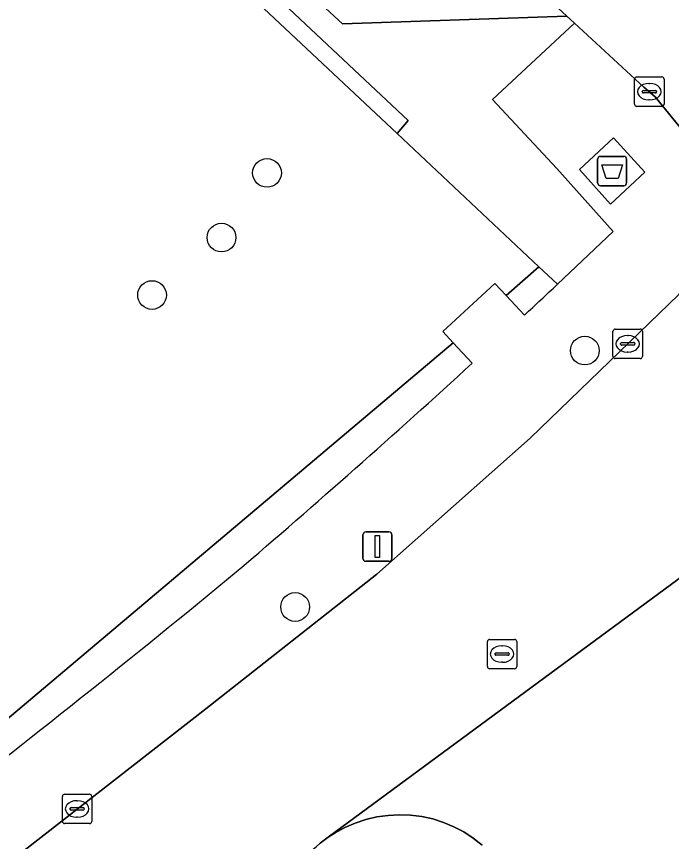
# Model space of a CAD drawing. Extents: x 159217 to 160349, y 381246 to 382172.
# Drawn here: x 159691.38 to 159713.68, y 381568.95 to 381597.04 of the extents above; entities that cross this region are included whole.
import ezdxf

# ---------------------------------------------------------------- set-up
doc = ezdxf.new("R2010")
doc.units = 0
for name, color, linetype in [('IMGEO_Afval_apart_plaats', 7, 'Continuous'), ('IMGEO_Boom', 7, 'Continuous'), ('IMGEO_Groenvoorziening', 7, 'Continuous'), ('IMGEO_Haag', 7, 'Continuous'), ('IMGEO_Kolk', 7, 'Continuous'), ('IMGEO_Lichtmast', 7, 'Continuous'), ('IMGEO_Parkeervlak_open', 7, 'Continuous'), ('IMGEO_Rijbaan_lokaal_gesloten', 7, 'Continuous'), ('IMGEO_Rijbaan_lokaal_open', 7, 'Continuous'), ('IMGEO_Rioolput', 7, 'Continuous'), ('IMGEO_Voetpad_gesloten', 7, 'Continuous'), ('IMGEO_Voetpad_open', 7, 'Continuous')]:
    doc.layers.add(name, color=color, linetype=linetype)

msp = doc.modelspace()

# ---------------------------------------------------------------- linework, layer by layer
at = {"layer": 'IMGEO_Afval_apart_plaats'}
for p, q in [((159711.159, 381591.383), (159711.159, 381592.183)), ((159711.159, 381592.183), (159711.159, 381591.383)), ((159711.259, 381592.283), (159712.049, 381592.283)), ((159712.049, 381592.283), (159711.259, 381592.283)), ((159712.149, 381592.183), (159712.149, 381591.383)), ((159712.149, 381591.383), (159712.149, 381592.183)), ((159712.049, 381591.283), (159711.259, 381591.283)), ((159711.259, 381591.283), (159712.049, 381591.283))]:
    msp.add_line(p, q, dxfattribs=at)
msp.add_lwpolyline([(159711.302, 381591.997), (159712.006, 381591.997), (159711.857, 381591.527), (159711.451, 381591.527), (159711.302, 381591.997)], dxfattribs=at)
for centre, start, end in [((159711.259, 381592.183), 90, 180), ((159711.259, 381592.183), 90, 180), ((159712.049, 381592.183), 0, 90), ((159712.049, 381592.183), 360, 90), ((159711.259, 381591.383), 180, 270), ((159711.259, 381591.383), 180, 270), ((159712.049, 381591.383), 270, 0), ((159712.049, 381591.383), 270, 0)]:
    msp.add_arc(centre, 0.1, start, end, dxfattribs=at)
at = {"layer": 'IMGEO_Boom'}
for centre in [(159699.908, 381591.719), (159698.359, 381589.517), (159695.994, 381587.56), (159710.725, 381585.669), (159700.864, 381576.939)]:
    msp.add_circle(centre, 0.489, dxfattribs=at)
at = {"layer": 'IMGEO_Groenvoorziening'}
for points in [[(159675.488, 381624.14), (159666.976, 381617.546), (159665.962, 381609.923), (159666.889, 381608.847), (159678.112, 381617.696), (159680.462, 381615.488), (159680.834, 381615.937), (159690.447, 381606.907), (159690.074, 381606.457), (159692.005, 381604.643), (159692.379, 381605.093), (159704.713, 381593.508), (159704.338, 381593.056), (159709.165, 381588.521), (159709.795, 381587.929), (159711.695, 381589.729), (159709.768, 381591.87), (159707.581, 381594.218), (159710.374, 381596.82), (159710.115, 381597.06), (159702.473, 381596.791), (159681.657, 381615.995)], [(159709.795, 381587.929), (159709.165, 381588.521), (159708.044, 381587.55), (159708.67, 381586.877)], [(159706.893, 381585.237), (159706.244, 381585.938), (159687.565, 381570.179), (159675.769, 381581.12), (159674.834, 381580.112), (159686.25, 381569.501), (159687.042, 381568.755), (159688.169, 381569.618)]]:
    msp.add_lwpolyline(points, dxfattribs=at)
for points in [[(159692.005, 381604.643), (159690.074, 381606.457), (159682.249, 381613.809), (159680.462, 381615.488), (159678.112, 381617.696), (159666.889, 381608.847), (159664.757, 381607.166), (159661.453, 381604.561), (159655.531, 381599.891), (159667.442, 381588.844), (159673.929, 381582.827), (159675.769, 381581.12), (159687.565, 381570.179), (159706.244, 381585.938), (159705.893, 381586.316), (159707.664, 381587.959), (159708.044, 381587.55), (159709.165, 381588.521), (159704.338, 381593.056)], [(159692.379, 381605.093), (159692.005, 381604.643), (159704.338, 381593.056), (159704.713, 381593.508)]]:
    msp.add_lwpolyline(points, close=True, dxfattribs=at)
for centre, radius, start, end in [((159520.28, 381789.467), 276.647, 312.91996, 313.23895), ((159494.603, 381817.161), 314.414, 310.51481, 312.4692), ((159445.838, 381884.881), 397.637, 307.5481, 309.51748)]:
    msp.add_arc(centre, radius, start, end, dxfattribs=at)
at = {"layer": 'IMGEO_Haag'}
msp.add_lwpolyline([(159692.379, 381605.093), (159692.005, 381604.643), (159704.338, 381593.056), (159704.713, 381593.508)], close=True, dxfattribs=at)
for points in [[(159709.795, 381587.929), (159709.165, 381588.521), (159708.044, 381587.55), (159708.67, 381586.877)], [(159706.893, 381585.237), (159706.244, 381585.938), (159687.565, 381570.179), (159675.769, 381581.12)]]:
    msp.add_lwpolyline(points, dxfattribs=at)
for centre, radius, start, end in [((159520.28, 381789.467), 276.647, 312.91996, 313.23895), ((159494.603, 381817.161), 314.414, 310.51481, 312.4692), ((159445.838, 381884.881), 397.637, 307.5481, 309.51748)]:
    msp.add_arc(centre, radius, start, end, dxfattribs=at)
at = {"layer": 'IMGEO_Kolk'}
for p, q in [((159712.422, 381594.059), (159712.422, 381594.911)), ((159712.497, 381594.985), (159713.349, 381594.985)), ((159713.423, 381594.911), (159713.423, 381594.059)), ((159712.91, 381594.765), (159712.935, 381594.765)), ((159712.681, 381594.479), (159712.681, 381594.491)), ((159713.119, 381594.442), (159712.721, 381594.442)), ((159712.724, 381594.528), (159713.122, 381594.528)), ((159713.165, 381594.491), (159713.165, 381594.479)), ((159712.933, 381594.205), (159712.908, 381594.205)), ((159713.349, 381593.985), (159712.497, 381593.985)), ((159711.685, 381585.473), (159711.685, 381586.325)), ((159711.76, 381586.399), (159712.612, 381586.399)), ((159712.173, 381586.179), (159712.198, 381586.179)), ((159712.686, 381586.325), (159712.686, 381585.473)), ((159711.944, 381585.893), (159711.944, 381585.905)), ((159712.382, 381585.856), (159711.984, 381585.856)), ((159711.987, 381585.942), (159712.385, 381585.942)), ((159712.428, 381585.905), (159712.428, 381585.893)), ((159712.196, 381585.619), (159712.171, 381585.619)), ((159712.612, 381585.399), (159711.76, 381585.399)), ((159692.942, 381569.637), (159692.942, 381570.489)), ((159693.017, 381570.563), (159693.869, 381570.563)), ((159693.943, 381570.489), (159693.943, 381569.637)), ((159693.43, 381570.343), (159693.455, 381570.343)), ((159693.201, 381570.057), (159693.201, 381570.069)), ((159693.639, 381570.02), (159693.241, 381570.02)), ((159693.244, 381570.106), (159693.642, 381570.106)), ((159693.685, 381570.069), (159693.685, 381570.057)), ((159693.869, 381569.563), (159693.017, 381569.563)), ((159693.453, 381569.783), (159693.428, 381569.783))]:
    msp.add_line(p, q, dxfattribs=at)
for points in [[(159712.422, 381594.059), (159712.422, 381594.911)], [(159712.497, 381594.985), (159713.349, 381594.985)], [(159713.423, 381594.911), (159713.423, 381594.059)], [(159713.349, 381593.985), (159712.497, 381593.985)], [(159711.685, 381585.473), (159711.685, 381586.325)], [(159711.76, 381586.399), (159712.612, 381586.399)], [(159712.686, 381586.325), (159712.686, 381585.473)], [(159712.612, 381585.399), (159711.76, 381585.399)], [(159692.942, 381569.637), (159692.942, 381570.489)], [(159693.017, 381570.563), (159693.869, 381570.563)], [(159693.943, 381570.489), (159693.943, 381569.637)], [(159693.869, 381569.563), (159693.017, 381569.563)]]:
    msp.add_lwpolyline(points, dxfattribs=at)
for centre, radius, start, end in [((159712.499, 381594.909), 0.0765, 91.552, 178.448), ((159712.499, 381594.909), 0.0765, 91.552, 178.448), ((159713.347, 381594.909), 0.0765, 1.552, 88.448), ((159713.347, 381594.909), 0.0765, 1.552, 88.448), ((159712.721, 381594.488), 0.0403, 85.8775, 175.7526), ((159712.718, 381594.478), 0.0366, 178.938, 274.7102), ((159713.122, 381594.485), 0.043, 264.8664, 352.4533), ((159713.126, 381594.49), 0.0386, 1.7309, 96.639), ((159712.499, 381594.061), 0.0765, 181.552, 268.448), ((159712.499, 381594.061), 0.0765, 181.552, 268.448), ((159713.347, 381594.061), 0.0765, 271.552, 358.448), ((159713.347, 381594.061), 0.0765, 271.552, 358.448), ((159711.762, 381586.323), 0.0765, 91.552, 178.448), ((159711.762, 381586.323), 0.0765, 91.552, 178.448), ((159712.61, 381586.323), 0.0765, 1.552, 88.448), ((159712.61, 381586.323), 0.0765, 1.552, 88.448), ((159711.984, 381585.902), 0.0403, 85.8775, 175.7526), ((159711.981, 381585.892), 0.0366, 178.938, 274.7102), ((159712.385, 381585.899), 0.043, 264.8664, 352.4533), ((159712.389, 381585.904), 0.0386, 1.7309, 96.639), ((159711.762, 381585.475), 0.0765, 181.552, 268.448), ((159711.762, 381585.475), 0.0765, 181.552, 268.448), ((159712.61, 381585.475), 0.0765, 271.552, 358.448), ((159712.61, 381585.475), 0.0765, 271.552, 358.448), ((159693.019, 381570.487), 0.0765, 91.552, 178.448), ((159693.019, 381570.487), 0.0765, 91.552, 178.448), ((159693.867, 381570.487), 0.0765, 1.552, 88.448), ((159693.867, 381570.487), 0.0765, 1.552, 88.448), ((159693.241, 381570.066), 0.0403, 85.8775, 175.7526), ((159693.238, 381570.056), 0.0366, 178.938, 274.7102), ((159693.642, 381570.063), 0.043, 264.8664, 352.4533), ((159693.646, 381570.068), 0.0386, 1.7309, 96.639), ((159693.019, 381569.639), 0.0765, 181.552, 268.448), ((159693.019, 381569.639), 0.0765, 181.552, 268.448), ((159693.867, 381569.639), 0.0765, 271.552, 358.448), ((159693.867, 381569.639), 0.0765, 271.552, 358.448)]:
    msp.add_arc(centre, radius, start, end, dxfattribs=at)
for centre, major_axis, ratio, start_param, end_param in [((159712.909, 381594.485), (-0.387, 0.002), 0.722429, 4.712389, 7.853982), ((159712.934, 381594.485), (-0.39, 0.002), 0.717154, 1.570796, 4.712389), ((159712.172, 381585.899), (-0.387, 0.002), 0.722429, 4.712389, 7.853982), ((159712.197, 381585.899), (-0.39, 0.002), 0.717154, 1.570796, 4.712389), ((159693.429, 381570.063), (-0.387, 0.002), 0.722429, 4.712389, 7.853982), ((159693.454, 381570.063), (-0.39, 0.002), 0.717154, 1.570796, 4.712389)]:
    msp.add_ellipse(centre, major_axis=major_axis, ratio=ratio, start_param=start_param, end_param=end_param, dxfattribs=at)
at = {"layer": 'IMGEO_Lichtmast'}
for p, q in [((159703.169, 381578.594), (159703.169, 381579.394)), ((159703.169, 381579.394), (159703.169, 381578.594)), ((159703.269, 381579.494), (159704.059, 381579.494)), ((159704.059, 381579.494), (159703.269, 381579.494)), ((159704.159, 381579.394), (159704.159, 381578.594)), ((159704.159, 381578.594), (159704.159, 381579.394)), ((159704.059, 381578.494), (159703.269, 381578.494)), ((159703.269, 381578.494), (159704.059, 381578.494))]:
    msp.add_line(p, q, dxfattribs=at)
msp.add_lwpolyline([(159703.589, 381579.369), (159703.739, 381579.369), (159703.739, 381578.619), (159703.589, 381578.619), (159703.589, 381579.369)], dxfattribs=at)
for centre, start, end in [((159703.269, 381579.394), 90, 180), ((159703.269, 381579.394), 90, 180), ((159704.059, 381579.394), 0, 90), ((159704.059, 381579.394), 360, 90), ((159703.269, 381578.594), 180, 270), ((159703.269, 381578.594), 180, 270), ((159704.059, 381578.594), 270, 0), ((159704.059, 381578.594), 270, 0)]:
    msp.add_arc(centre, 0.1, start, end, dxfattribs=at)
at = {"layer": 'IMGEO_Parkeervlak_open'}
msp.add_lwpolyline([(159688.806, 381616.746), (159681.657, 381615.995), (159702.473, 381596.791), (159710.115, 381597.06)], close=True, dxfattribs=at)
msp.add_lwpolyline([(159707.231, 381568.834), (159706.929, 381569.07), (159706.607, 381569.278), (159706.267, 381569.457), (159705.913, 381569.604), (159705.548, 381569.72), (159705.173, 381569.802), (159704.793, 381569.85), (159704.41, 381569.864), (159704.027, 381569.844), (159703.647, 381569.79), (159703.274, 381569.702), (159702.91, 381569.581), (159702.559, 381569.428), (159702.222, 381569.245), (159701.993, 381569.096), (159701.848, 381569.002), (159701.712, 381568.895)], dxfattribs=at)
at = {"layer": 'IMGEO_Rijbaan_lokaal_gesloten'}
for points in [[(159669.88, 381544.26), (159701.586, 381568.776), (159701.712, 381568.895), (159701.848, 381569.002), (159701.993, 381569.096), (159715.403, 381578.982), (159715.427, 381579.011), (159715.559, 381579.15), (159715.703, 381579.276), (159715.857, 381579.39), (159715.962, 381579.454), (159740.465, 381608.25)], [(159724.124, 381598.501), (159722.315, 381596.319), (159720.068, 381593.859), (159713.929, 381587.582), (159708.867, 381582.687), (159703.645, 381578.06), (159697.824, 381573.473), (159689.155, 381566.722), (159677.732, 381557.93), (159669.544, 381551.57), (159667.146, 381549.71), (159654.468, 381539.832)], [(159715.403, 381578.982), (159701.993, 381569.096), (159702.222, 381569.245), (159702.559, 381569.428), (159702.91, 381569.581), (159703.274, 381569.702), (159703.647, 381569.79), (159704.027, 381569.844), (159704.41, 381569.864), (159704.793, 381569.85), (159705.173, 381569.802), (159705.548, 381569.72), (159705.913, 381569.604), (159706.267, 381569.457), (159706.607, 381569.278), (159706.929, 381569.07), (159707.231, 381568.834)]]:
    msp.add_lwpolyline(points, dxfattribs=at)
at = {"layer": 'IMGEO_Rijbaan_lokaal_open'}
msp.add_lwpolyline([(159681.078, 381623.956), (159682.91, 381622.264), (159683.594, 381621.632), (159685.737, 381619.653), (159686.583, 381618.876), (159688.806, 381616.746), (159710.115, 381597.06), (159710.374, 381596.82), (159712.736, 381594.638), (159713.124, 381594.305), (159714.069, 381593.136)], dxfattribs=at)
at = {"layer": 'IMGEO_Rioolput'}
for p, q in [((159707.409, 381574.91), (159707.409, 381575.762)), ((159707.484, 381575.836), (159708.336, 381575.836)), ((159708.41, 381575.762), (159708.41, 381574.91)), ((159707.897, 381575.616), (159707.922, 381575.616)), ((159707.668, 381575.33), (159707.668, 381575.342)), ((159708.106, 381575.293), (159707.708, 381575.293)), ((159707.711, 381575.379), (159708.109, 381575.379)), ((159708.152, 381575.342), (159708.152, 381575.33)), ((159707.92, 381575.056), (159707.895, 381575.056)), ((159708.336, 381574.836), (159707.484, 381574.836))]:
    msp.add_line(p, q, dxfattribs=at)
for points in [[(159707.409, 381574.91), (159707.409, 381575.762)], [(159707.484, 381575.836), (159708.336, 381575.836)], [(159708.41, 381575.762), (159708.41, 381574.91)], [(159708.336, 381574.836), (159707.484, 381574.836)]]:
    msp.add_lwpolyline(points, dxfattribs=at)
for centre, radius, start, end in [((159707.486, 381575.76), 0.0765, 91.552, 178.448), ((159707.486, 381575.76), 0.0765, 91.552, 178.448), ((159708.334, 381575.76), 0.0765, 1.552, 88.448), ((159708.334, 381575.76), 0.0765, 1.552, 88.448), ((159707.708, 381575.339), 0.0403, 85.8775, 175.7526), ((159707.705, 381575.329), 0.0366, 178.938, 274.7102), ((159708.109, 381575.336), 0.043, 264.8664, 352.4533), ((159708.113, 381575.341), 0.0386, 1.7309, 96.639), ((159707.486, 381574.912), 0.0765, 181.552, 268.448), ((159707.486, 381574.912), 0.0765, 181.552, 268.448), ((159708.334, 381574.912), 0.0765, 271.552, 358.448), ((159708.334, 381574.912), 0.0765, 271.552, 358.448)]:
    msp.add_arc(centre, radius, start, end, dxfattribs=at)
for centre, major_axis, ratio, start_param, end_param in [((159707.896, 381575.336), (-0.387, 0.002), 0.722429, 4.712389, 7.853982), ((159707.921, 381575.336), (-0.39, 0.002), 0.717154, 1.570796, 4.712389)]:
    msp.add_ellipse(centre, major_axis=major_axis, ratio=ratio, start_param=start_param, end_param=end_param, dxfattribs=at)
at = {"layer": 'IMGEO_Voetpad_gesloten'}
msp.add_lwpolyline([(159711.703, 381592.91), (159710.54, 381591.835), (159711.602, 381590.651), (159712.771, 381591.741)], close=True, dxfattribs=at)
at = {"layer": 'IMGEO_Voetpad_open'}
for points in [[(159714.069, 381593.136), (159713.124, 381594.305), (159712.736, 381594.638), (159710.374, 381596.82), (159707.581, 381594.218), (159709.768, 381591.87), (159711.695, 381589.729), (159709.795, 381587.929)], [(159708.67, 381586.877), (159708.044, 381587.55), (159707.664, 381587.959), (159705.893, 381586.316), (159706.244, 381585.938), (159706.893, 381585.237)], [(159708.867, 381582.687), (159713.929, 381587.582), (159714.13, 381587.963)], [(159689.155, 381566.722), (159697.824, 381573.473), (159703.645, 381578.06), (159708.867, 381582.687)]]:
    msp.add_lwpolyline(points, dxfattribs=at)
msp.add_lwpolyline([(159710.54, 381591.835), (159711.703, 381592.91), (159712.771, 381591.741), (159711.602, 381590.651)], close=True, dxfattribs=at)
for centre, radius, start, end in [((159520.28, 381789.467), 276.647, 312.91996, 313.23895), ((159494.603, 381817.161), 314.414, 310.51481, 312.4692), ((159445.838, 381884.881), 397.637, 307.5481, 309.51748)]:
    msp.add_arc(centre, radius, start, end, dxfattribs=at)

doc.saveas('drawing.dxf')
